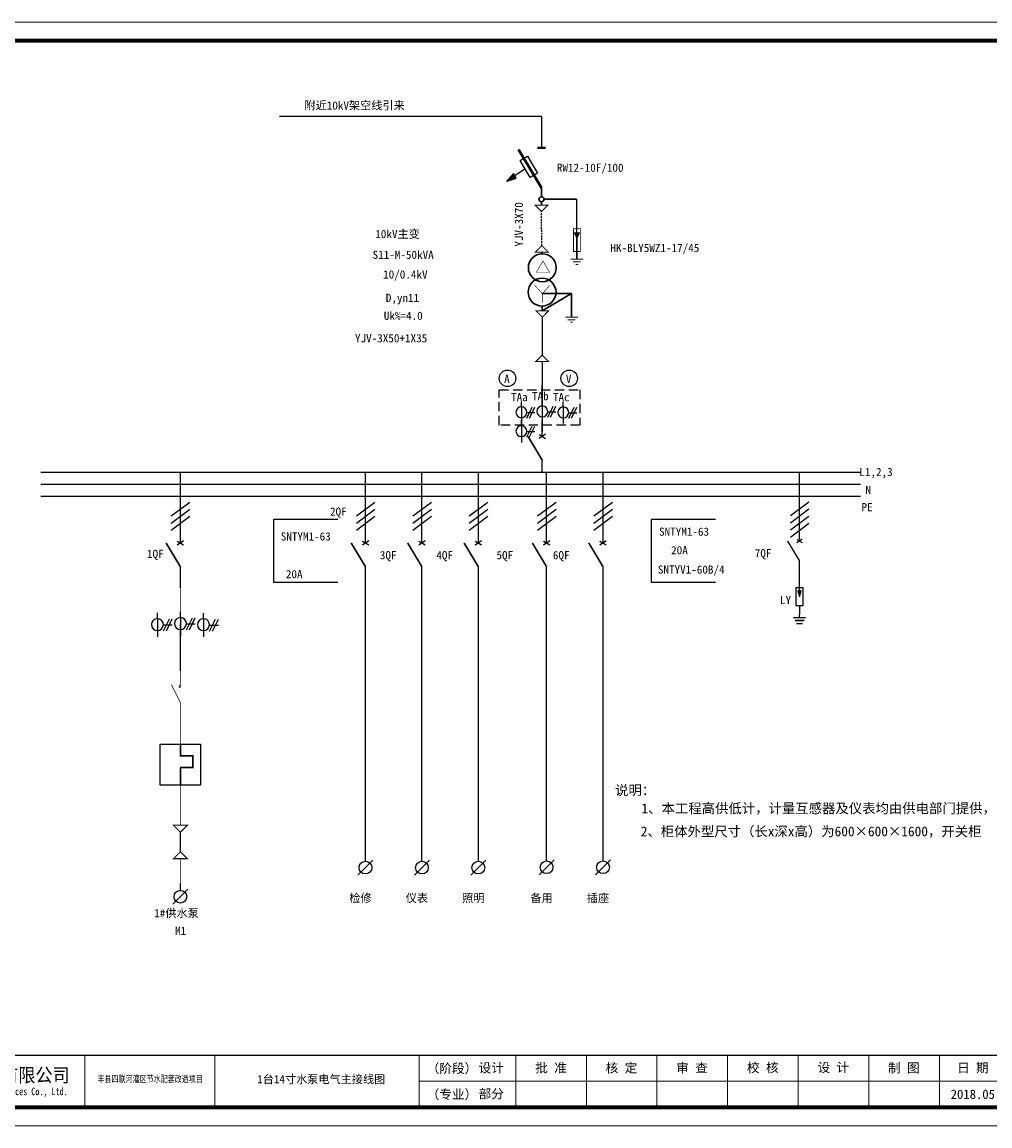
# Model space of a CAD drawing. Extents: x -27255 to 1448651, y 31034 to 8081248.
# Tile 361 of 580: x 584179 to 584439, y 3866559 to 3866856. Entities that reach past the tile are written whole.
import ezdxf
from ezdxf.enums import TextEntityAlignment as Align

# ---------------------------------------------------------------- set-up
doc = ezdxf.new("R2010")
doc.units = 0
for name, pattern in [('DASHED', [19.05, 12.7, -6.35]), ('DASHED2', [0.375, 0.25, -0.125]), ('常规', [20, 10, 0, 10])]:
    doc.linetypes.add(name, pattern=pattern)
doc.layers.get('0').update_dxf_attribs({"linetype": 'CONTINUOUS'})
for name, color, linetype, lineweight in [('0.13文字', 3, 'CONTINUOUS', 13), ('2', 61, 'CONTINUOUS', 30), ('图框', 7, 'CONTINUOUS', 20)]:
    doc.layers.add(name, color=color, linetype=linetype, lineweight=lineweight)
doc.layers.add('DIM', color=3, linetype='CONTINUOUS')
doc.layers.add('DQ', color=3, linetype='CONTINUOUS')
doc.styles.add('-仿宋_GB2312', font='FangSong_GB2312.ttf')
doc.styles.add('LYJFS', font='times.ttf', dxfattribs={"width": 0.7})
doc.styles.add('仿宋', font='FangSong_GB2312.ttf', dxfattribs={"width": 0.7})
doc.styles.add('宋体', font='FangSong_GB2312.ttf')

# ---------------------------------------------------------------- blocks, each defined once
blk = doc.blocks.new('SYMB2_M_PWF59')
for p, q in [((2.06, 0.66), (2.94, -0.66)), ((2.14, -0.66), (2.92, 0.66))]:
    blk.add_line(p, q)
at = {"color": 7}
for p, q in [((2.5, 0), (0, 0)), ((10, 0), (7.5, 0))]:
    blk.add_line(p, q, dxfattribs=at)
at = {"const_width": 0.35}
blk.add_lwpolyline([(7.5, 0), (2.5, -3)], dxfattribs=at)
blk = doc.blocks.new('SYMB1_S_7220301')
blk.add_hatch(color=256).paths.add_polyline_path([(-0.03, -7.49), (0.71, -5.03), (-0.75, -5.03)])
for p, q in [((0, -3.75), (0, 0)), ((0.71, -5.03), (-0.75, -5.03)), ((-0.75, -5.03), (-0.03, -7.49)), ((-0.03, -7.49), (0.71, -5.03))]:
    blk.add_line(p, q)
at = {"color": 7}
blk.add_lwpolyline([(-1.5, -11.23), (1.5, -11.23), (1.5, -3.75), (-1.5, -3.75)], close=True, dxfattribs=at)
for points in [[(-0.02, -5.03), (-0.02, -3.75)], [(0, -11.23), (0, -14.98)], [(-2.5, -16.25), (0, -16.25)], [(0, -17.5), (-1.88, -17.5), (0, -17.5)], [(0, -16.25), (0, -15)], [(0, -16.25), (2.5, -16.25)], [(0, -17.5), (1.88, -17.5), (0, -17.5)], [(-1.25, -18.75), (0, -18.75), (1.25, -18.75)]]:
    blk.add_lwpolyline(points)
blk = doc.blocks.new('SYMB2_S_PWF29')
at = {"xscale": 0.5, "yscale": 0.5, "zscale": 0.5}
blk.add_blockref('SYMB1_S_7220301', (0, 0.01), dxfattribs=at)
blk = doc.blocks.new('SYMB2_S_PWF23')
for p, q in [((0, -1.3), (0, 0)), ((1.41, -1.09), (-1.41, -3.91))]:
    blk.add_line(p, q)
blk.add_circle((0, -2.5), 1.2)
blk = doc.blocks.new('SYMB2_M_PWF115')
for p, q in [((0, -2.37), (0, 0)), ((0, -7.37), (0, -10))]:
    blk.add_line(p, q)
blk.add_lwpolyline([(-2.5, -4.87, 1), (2.5, -4.87, 1), (-2.5, -4.87, 1)], format="xyb")
for points in [[(0, -2.37), (0, -7.37)], [(2.5, -7.52), (5, -2.52)], [(3.75, -7.52), (6.25, -2.52)], [(2.5, -5.01), (6.25, -5.02)]]:
    blk.add_lwpolyline(points)
blk = doc.blocks.new('d4trtg')
h = blk.add_hatch(color=152)
h.dxf.hatch_style = 1
h.paths.add_polyline_path([(654246.3, 3899725.4, 1), (654149.5, 3899725.4, 1)])
h.paths.add_polyline_path([(654244.7, 3899725.4, 1), (654151.1, 3899725.4, 1)], flags=16)
h = blk.add_hatch(color=152)
h.dxf.hatch_style = 1
edge = h.paths.add_edge_path()
edge.add_arc((654216.7, 3899701.1), 14.6, 43.3177, 70.37)
edge.add_arc((654202.9, 3899662.4), 55.7, 70.37, 84.5285)
edge.add_arc((654197.1, 3899601.1), 117.3, 84.5285, 95.1775)
edge.add_arc((654198.5, 3899704.1), 18.3, 111.7966, 130.9174, ccw=False)
edge.add_arc((654217.4, 3899656.7), 69.4, 98.8427, 111.7966, ccw=False)
edge.add_arc((654228.1, 3899588.1), 138.8, 95.2104, 98.8427, ccw=False)
edge.add_ellipse((654197.9, 3899728.3), major_axis=(-17.8, 0), ratio=0.877698, start_angle=172.6539, end_angle=176.913)
edge.add_arc((654213.8, 3899625), 102.6, 88.9999, 98.5227)
edge.add_arc((654209.9, 3899651.2), 76, 98.5227, 116.8491)
edge.add_arc((654181.1, 3899708), 12.3, 116.8491, 139.2901)
edge.add_arc((654173.3, 3899714.8), 1.96, 139.2901, 263.0506)
edge.add_arc((654175.1, 3899729.8), 17.1, 263.0506, 272.1363)
edge.add_arc((654186.8, 3899416.6), 296.4, 88.4627, 92.1363, ccw=False)
edge.add_arc((654193.4, 3899661.8), 51, 68.0711, 88.4627, ccw=False)
edge.add_arc((654234.5, 3899496.1), 214.2, 95.9129, 98.7952)
edge.add_arc((654220.8, 3899584.5), 124.7, 98.7952, 117.8497)
edge.add_arc((654806.2, 3897318.9), 2461.6, 104.7704, 105.1579, ccw=False)
edge.add_line((654178.6, 3899699.1), (654170.6, 3899695.8))
edge.add_arc((654384.3, 3898723.5), 995.6, 100.9063, 102.3983, ccw=False)
edge.add_line((654196, 3899701.1), (654189.9, 3899699.2))
edge.add_arc((654166.8, 3899985.3), 287, 274.6178, 279.6944)
edge.add_arc((654207.4, 3899747.5), 45.8, 279.6944, 287.6119)
edge.add_arc((654216.2, 3899719.6), 16.5, 287.6119, 311.5141)
edge.add_arc((654225.4, 3899709.3), 2.75, 311.5141, 403.3177)
edge = h.paths.add_edge_path()
edge.add_arc((654242.1, 3899736.8), 20.7, 138.9742, 204.1181, ccw=False)
edge.add_line((654226.5, 3899750.4), (654209.6, 3899750.4))
edge.add_line((654209.6, 3899750.4), (654209.6, 3899756.2))
edge.add_line((654209.6, 3899756.2), (654186.2, 3899756.2))
edge.add_line((654186.2, 3899756.2), (654186.2, 3899750.4))
edge.add_line((654186.2, 3899750.4), (654169.3, 3899750.4))
edge.add_arc((654153.7, 3899736.8), 20.7, -24.1181, 41.0258, ccw=False)
edge.add_arc((654138.3, 3899743.7), 37.5, 314.3441, 335.8819, ccw=False)
edge.add_arc((654157.8, 3899747.2), 31.1, 282.3877, 290.1466)
edge.add_arc((654127.2, 3899830.8), 120.1, 290.1466, 296.6495)
edge.add_ellipse((654197.9, 3899728.3), major_axis=(-17.8, 0), ratio=0.877698, start_angle=176.913, end_angle=378.3747, ccw=False)
edge.add_ellipse((654197.9, 3899728.3), major_axis=(-17.8, 0), ratio=0.877698, start_angle=172.6539, end_angle=176.913, ccw=False)
edge.add_ellipse((654197.9, 3899728.3), major_axis=(-17.8, 0), ratio=0.877698, start_angle=161.6253, end_angle=172.6539, ccw=False)
edge.add_arc((654268.6, 3899830.8), 120.1, 243.3505, 249.8534)
edge.add_arc((654238, 3899747.2), 31.1, 249.8534, 257.6123)
edge.add_arc((654257.5, 3899743.7), 37.5, 204.1181, 225.6559, ccw=False)
at = {"lineweight": 0}
for p, q in [((653868.4, 3899605.3), (653868.4, 3902577.3)), ((653868.4, 3902577.3), (658071.2, 3902577.3)), ((658071.2, 3902577.3), (658071.2, 3899605.3)), ((658021.2, 3899725.4), (655949.8, 3899725.4)), ((658071.2, 3899605.3), (653868.4, 3899605.3))]:
    blk.add_line(p, q, dxfattribs=at)
for p, q in [((654118.6, 3902527.3), (653938.4, 3902527.3)), ((653938.4, 3902527.3), (653938.4, 3901506.6)), ((653998.5, 3902527.3), (653998.5, 3901506.6)), ((654058.5, 3902527.3), (654058.5, 3901506.6)), ((654118.6, 3902357.2), (653938.4, 3902357.2)), ((654118.6, 3902187.1), (653938.4, 3902187.1)), ((654118.6, 3902017), (653938.4, 3902017)), ((654118.6, 3901846.8), (653938.4, 3901846.8)), ((654118.6, 3901676.7), (653938.4, 3901676.7)), ((654118.6, 3901506.6), (653938.4, 3901506.6)), ((655049.2, 3899795.5), (655049.2, 3899655.4)), ((655399.4, 3899795.5), (655399.4, 3899655.4)), ((655949.8, 3899795.5), (655949.8, 3899655.4)), ((656210, 3899795.5), (656210, 3899655.4)), ((656400.1, 3899795.5), (656400.1, 3899655.4)), ((656590.2, 3899795.5), (656590.2, 3899655.4)), ((656780.4, 3899795.5), (656780.4, 3899655.4)), ((656970.5, 3899795.5), (656970.5, 3899655.4)), ((657160.6, 3899795.5), (657160.6, 3899655.4)), ((657350.8, 3899795.5), (657350.8, 3899655.4)), ((657530.9, 3899795.5), (657530.9, 3899655.4)), ((657701, 3899725.4), (657701, 3899655.4))]:
    blk.add_line(p, q)
at = {"lineweight": 0, "const_width": 10}
blk.add_lwpolyline([(654118.6, 3902527.3), (658021.2, 3902527.3), (658021.2, 3899655.4), (654118.6, 3899655.4)], close=True, dxfattribs=at)
at = {"lineweight": 0, "const_width": 4}
blk.add_lwpolyline([(658021.2, 3899795.5), (654118.6, 3899795.5)], dxfattribs=at)
at = {"color": 152}
for points in [[(654181.1, 3899723.4, -0.028382), (654168.5, 3899718, -0.033867), (654164.5, 3899716.8, 0.094254), (654172.5, 3899728.3, 0.292155), (654169.3, 3899750.4), (654186.2, 3899750.4), (654186.2, 3899756.2), (654209.6, 3899756.2), (654209.6, 3899750.4), (654226.5, 3899750.4, 0.292155), (654223.3, 3899728.3, 0.094254), (654231.3, 3899716.8, -0.033867), (654227.2, 3899718, -0.028382), (654214.7, 3899723.4)], [(654215.6, 3899727.5, 0.041575), (654198.6, 3899726.4, 0.080135), (654175.6, 3899719, 0.098231), (654171.8, 3899716.1, 0.59944), (654173, 3899712.9, 0.039664), (654175.8, 3899712.7, -0.01603), (654194.8, 3899712.8, -0.08921), (654212.4, 3899709.2, 0.012577), (654201.8, 3899707.8, 0.083333), (654162.5, 3899694.8, -0.001691), (654178.6, 3899699.1), (654170.6, 3899695.8, -0.00651), (654196, 3899701.1), (654189.9, 3899699.2, 0.022155), (654215.1, 3899702.4, 0.03456), (654221.2, 3899703.9, 0.104673), (654227.2, 3899707.2, 0.423464), (654227.4, 3899711.2, 0.118589), (654221.6, 3899714.9, 0.061857), (654208.2, 3899717.9, 0.046498), (654186.5, 3899718, -0.083624), (654191.7, 3899721.1, -0.056582), (654206.8, 3899725.3, -0.015851), (654215.5, 3899726.3)]]:
    blk.add_lwpolyline(points, format="xyb", dxfattribs=at)
for radius in [48.4, 46.8]:
    blk.add_circle((654197.9, 3899725.4), radius, dxfattribs=at)
blk.add_arc((654217.4, 3899656.7), 69.4, 98.8427, 111.7966, dxfattribs=at)
for start_param, end_param in [(2.820893, 6.603885), (3.013378, 3.087714)]:
    blk.add_ellipse((654197.9, 3899728.3), major_axis=(-17.8, 0), ratio=0.877698, start_param=start_param, end_param=end_param, dxfattribs=at)
at = {"style": '宋体'}
for s, height, width, p in [('江苏省水利勘测设计研究院有限公司', 37.525, 0.9, (654640.2, 3899742.9)), ('丰县四联河灌区节水配套改造项目', 18.012, 0.75, (655225.5, 3899732.3)), ('Jiangsu Surveying and Design Institute of Water Resources Co., Ltd.', 20.014, 0.8, (654638.5, 3899695.5))]:
    blk.add_text(s, height=height, dxfattribs=dict(at, width=width)).set_placement(p, align=Align.MIDDLE)
at = {"style": 'LYJFS'}
for s, p in [('（阶段）', (656038.2, 3899760.4)), ('（专业）', (656038.2, 3899690.4))]:
    blk.add_text(s, height=25.02, dxfattribs=at).set_placement(p, align=Align.MIDDLE_CENTER)
at = {"style": '仿宋'}
blk.add_text('2018.05', height=25.02, dxfattribs=at).set_placement((657440.8, 3899690.4), align=Align.MIDDLE)
at = {"rotation": 90}
for s, insert, char_height, attachment_point, style in [('日 期', (653968.5, 3901931.9), 25.02, 5, '宋体'), ('会签者', (653968.5, 3901761.8), 25.02, 5, '宋体'), ('会签专业', (653968.5, 3901591.7), 25.02, 5, '宋体'), ('江苏省水利勘测设计研究院有限公司\\P地址：扬州市吉安路209号吉安大厦1号楼  邮编：225127\\P电话：0514-87860116  传真：0514-87889101\\P声明：未经授权，不得翻印、传播或它用。', (654101.5, 3899654.5), 20.014, 7, '仿宋')]:
    blk.add_mtext(s, dxfattribs=dict(at, insert=insert, char_height=char_height, attachment_point=attachment_point, style=style))
at = {"attachment_point": 5, "style": '宋体'}
for s, insert, char_height in [('校 核', (656875.1, 3899760.9), 25.02), ('设 计', (657065.3, 3899761.4), 25.02), ('设计', (656144, 3899760.4), 25.02), ('批 准', (656305, 3899760.4), 25.02), ('核 定', (656494.6, 3899760.2), 25.02), ('审 查', (656684.6, 3899760.2), 25.02), ('制 图', (657254.9, 3899760.2), 25.02), ('日 期', (657440.8, 3899760.4), 25.02), ('甲级设计证书编号A132012666', (657776, 3899760.4), 25.017), ('部分', (656144, 3899690.4), 25.02), ('图 号', (657615.9, 3899690.4), 25.02)]:
    blk.add_mtext(s, dxfattribs=dict(at, insert=insert, char_height=char_height))

msp = doc.modelspace()

# ---------------------------------------------------------------- hatches: boundary and pattern name
at = {"layer": '2'}
msp.add_hatch(color=7, dxfattribs=at).paths.add_polyline_path([(584329.1236, 3866799.72792), (584327.28085, 3866799.72792), (584328.20267, 3866797.81249)])
at = {"layer": 'DIM'}
h = msp.add_hatch(dxfattribs=at)
h.set_pattern_fill('U', scale=0.03328, style=0, pattern_type=0)
h.set_pattern_definition([(0, (517317.825104, 3843549.65831), (0, 0.03328), [])])
h.paths.add_polyline_path([(584311.8255, 3866814.28181), (584311.09935, 3866815.54638), (584309.35564, 3866813.48964)])

# ---------------------------------------------------------------- linework, layer by layer
at = {"color": 7}
for p, q in [((584318.6705, 3866830.90753), (584248.11508, 3866830.90753)), ((584318.6705, 3866830.90753), (584318.6705, 3866822.42928)), ((584328.11056, 3866808.61579), (584328.11056, 3866799.07929)), ((584318.89008, 3866776.89133), (584318.89008, 3866766.57911)), ((584318.89008, 3866764.92082), (584318.89008, 3866746.01232)), ((584318.89008, 3866754.34713), (584318.89008, 3866758.49206)), ((584313.25776, 3866748.24204), (584313.25776, 3866743.37343)), ((584318.89008, 3866746.01232), (584318.89008, 3866748.93732)), ((584320.05299, 3866681.46364), (584320.05299, 3866706.73484)), ((584335.24903, 3866681.46037), (584335.24903, 3866706.73158)), ((584271.26776, 3866632.24038), (584271.2832, 3866704.02777)), ((584286.46379, 3866632.24037), (584286.47923, 3866704.02777)), ((584301.65983, 3866632.24038), (584301.67526, 3866704.02777)), ((584320.03756, 3866632.33786), (584320.05299, 3866681.46364)), ((584335.23359, 3866632.3346), (584335.24903, 3866681.46037))]:
    msp.add_line(p, q, dxfattribs=at)
at = {"color": 7, "lineweight": 40}
for p, q in [((584318.6705, 3866811.71553), (584312.43069, 3866822.04664)), ((584317.60037, 3866822.42928), (584319.70654, 3866822.42928))]:
    msp.add_line(p, q, dxfattribs=at)
at = {"color": 7, "linetype": 'DASHED2', "lineweight": -2, "ltscale": 2}
msp.add_line((584318.75043, 3866796.09477), (584318.6705, 3866805.32196), dxfattribs=at)
at = {"color": 7, "linetype": 'DASHED', "lineweight": -2, "ltscale": 2}
msp.add_line((584221.42809, 3866632.93057), (584221.42809, 3866638.18582), dxfattribs=at)
at = {"color": 7, "linetype": 'DASHED2', "ltscale": 10}
msp.add_lwpolyline([(584307.28876, 3866757.2882), (584328.97472, 3866757.2882), (584328.97472, 3866747.76035), (584307.28876, 3866747.76035)], close=True, dxfattribs=at)
at = {"color": 7, "linetype": '常规', "const_width": 0.2288}
for points in [[(584221.42809, 3866709.64353), (584221.42809, 3866681.66695)], [(584221.42688, 3866688.66551), (584221.42688, 3866677.07029)], [(584221.42809, 3866673.08695), (584219.0107, 3866677.92173)], [(584221.42809, 3866673.08695), (584221.42809, 3866661.85306)], [(584221.42809, 3866650.86654), (584221.42809, 3866640.06269)], [(584221.42809, 3866638.18582), (584221.42809, 3866632.93057)], [(584221.42809, 3866631.05369), (584221.42809, 3866624.38795)]]:
    msp.add_lwpolyline(points, dxfattribs=at)
msp.add_lwpolyline([(584221.38662, 3866677.71821, 1.088613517), (584221.38662, 3866677.14235, 1.088613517)], format="xyb", dxfattribs=at)
at = {"color": 7, "lineweight": 25}
msp.add_lwpolyline([(584215.98528, 3866661.85306), (584226.8709, 3866661.85306), (584226.8709, 3866650.86654), (584215.98528, 3866650.86654)], close=True, dxfattribs=at)
at = {"color": 7, "lineweight": 25, "const_width": 0.4576}
for points in [[(584221.42809, 3866661.85306), (584221.42809, 3866658.79488), (584224.77325, 3866658.79488), (584224.77325, 3866655.59035), (584221.32918, 3866655.59035), (584221.32918, 3866655.59035)], [(584221.42809, 3866655.59035), (584221.42809, 3866650.86654)]]:
    msp.add_lwpolyline(points, dxfattribs=at)
at = {"color": 7, "const_width": 0.3003}
for points in [[(584219.55122, 3866640.06269), (584223.30497, 3866640.06269), (584221.42809, 3866638.18582)], [(584219.55122, 3866631.05369), (584223.30497, 3866631.05369), (584221.42809, 3866632.93057)]]:
    msp.add_lwpolyline(points, close=True, dxfattribs=at)
at = {"color": 7}
for centre in [(584309.5172, 3866760.38504), (584326.13668, 3866760.38504)]:
    msp.add_circle(centre, 2.22574, dxfattribs=at)
at = {"layer": '2', "color": 7}
for p, q in [((584318.6705, 3866811.71553), (584318.6705, 3866809.29149)), ((584318.6705, 3866811.71553), (584318.6705, 3866809.29149)), ((584318.6705, 3866811.71553), (584318.6705, 3866809.29149)), ((584318.6705, 3866807.92649), (584318.6705, 3866807.10385)), ((584318.6705, 3866807.92649), (584318.6705, 3866807.02821)), ((584319.353, 3866808.61579), (584328.11056, 3866808.61579)), ((584318.73323, 3866793.92269), (584318.73323, 3866794.38852)), ((584318.82843, 3866779.8463), (584318.82843, 3866778.56305))]:
    msp.add_line(p, q, dxfattribs=at)
at = {"layer": '2', "color": 7, "linetype": 'DASHED', "ltscale": 60}
for p, q in [((584328.20178, 3866798.78311), (584328.20178, 3866792.43665)), ((584326.75808, 3866783.19365), (584318.86296, 3866778.59758)), ((584318.88165, 3866783.19365), (584326.75808, 3866783.19365)), ((584326.75808, 3866783.19365), (584326.75808, 3866776.84718))]:
    msp.add_line(p, q, dxfattribs=at)
at = {"layer": '2', "color": 7}
for points, const_width in [([(584316.96425, 3866807.02821), (584320.37675, 3866807.02821), (584318.6705, 3866805.32196)], 0.273), ([(584329.12316, 3866794.54314), (584327.28041, 3866794.54314), (584327.28041, 3866800.68564), (584329.12316, 3866800.68564)], 0.2457), ([(584317.04418, 3866794.38852), (584320.45668, 3866794.38852), (584318.75043, 3866796.09477)], 0.273), ([(584320.59633, 3866778.59758), (584317.18383, 3866778.59758), (584318.89008, 3866776.89133)], 0.273), ([(584317.13588, 3866764.92082), (584320.54838, 3866764.92082), (584318.84213, 3866766.62707)], 0.273)]:
    msp.add_lwpolyline(points, close=True, dxfattribs=dict(at, const_width=const_width))
at = {"layer": '2', "color": 7, "ltscale": 4, "const_width": 0.156}
for points in [[(584319.0564, 3866792.00929), (584317.26602, 3866788.89551)], [(584319.0564, 3866792.00929), (584320.84678, 3866788.89551)], [(584317.26602, 3866788.89551), (584320.84678, 3866788.89551)], [(584318.88165, 3866783.19365), (584316.86799, 3866785.4198)], [(584318.88165, 3866783.19365), (584320.8953, 3866785.4198)], [(584318.88165, 3866783.19365), (584318.88165, 3866780.80614)]]:
    msp.add_lwpolyline(points, dxfattribs=at)
at = {"layer": '2', "color": 7, "const_width": 0.273}
for points in [[(584326.49553, 3866792.43665), (584329.90803, 3866792.43665)], [(584327.17803, 3866791.75415), (584329.22553, 3866791.75415)], [(584327.86053, 3866791.07165), (584328.54303, 3866791.07165)], [(584325.05183, 3866776.84718), (584328.46433, 3866776.84718)], [(584325.73433, 3866776.16468), (584327.78183, 3866776.16468)], [(584326.41683, 3866775.48218), (584327.09933, 3866775.48218)]]:
    msp.add_lwpolyline(points, dxfattribs=at)
at = {"layer": '2', "color": 7}
for centre, radius in [((584318.6705, 3866808.60899), 0.6825), ((584318.88165, 3866790.17187), 3.75375), ((584318.82843, 3866783.60005), 3.75375)]:
    msp.add_circle(centre, radius, dxfattribs=at)
at = {"layer": 'DIM', "color": 7}
for p, q in [((584314.27031, 3866816.76621), (584309.35564, 3866813.48964)), ((584311.09935, 3866815.54638), (584309.35564, 3866813.48964)), ((584311.8255, 3866814.28181), (584311.09935, 3866815.54638)), ((584309.35564, 3866813.48964), (584311.8255, 3866814.28181))]:
    msp.add_line(p, q, dxfattribs=at)
msp.add_lwpolyline([(584317.59856, 3866815.59322), (584315.60798, 3866814.44572), (584312.93263, 3866819.08669), (584314.92321, 3866820.23419)], close=True, dxfattribs=at)
at = {"layer": 'DQ', "color": 7}
for p, q in [((584183.8494, 3866735.11568), (584404.59114, 3866735.11568)), ((584221.42809, 3866719.29603), (584221.42809, 3866735.11568)), ((584271.2832, 3866719.29603), (584271.2832, 3866735.11568)), ((584286.47923, 3866719.29603), (584286.47923, 3866735.11568)), ((584301.67526, 3866719.29603), (584301.67526, 3866735.11568)), ((584320.05299, 3866719.2993), (584320.05299, 3866735.11895)), ((584335.24903, 3866719.29604), (584335.24903, 3866735.11568)), ((584388.1489, 3866719.29295), (584388.1489, 3866735.11568)), ((584183.8494, 3866731.89818), (584404.59114, 3866731.89818)), ((584183.8494, 3866728.68068), (584404.59114, 3866728.68068)), ((584223.95721, 3866726.99868), (584218.95621, 3866723.27224)), ((584273.81231, 3866726.99868), (584268.81131, 3866723.27224)), ((584289.00835, 3866726.99868), (584284.00735, 3866723.27224)), ((584304.20438, 3866726.99868), (584299.20338, 3866723.27224)), ((584322.58211, 3866727.00195), (584317.58111, 3866723.27551)), ((584337.77814, 3866726.99868), (584332.77714, 3866723.27224)), ((584390.67802, 3866727.0751), (584385.67702, 3866723.34866)), ((584223.95721, 3866725.0659), (584218.95621, 3866721.33946)), ((584223.95721, 3866723.15723), (584218.95621, 3866719.43079)), ((584273.81231, 3866725.0659), (584268.81131, 3866721.33945)), ((584273.81231, 3866723.15723), (584268.81131, 3866719.43079)), ((584289.00835, 3866725.06589), (584284.00735, 3866721.33945)), ((584289.00835, 3866723.15723), (584284.00735, 3866719.43079)), ((584304.20438, 3866725.0659), (584299.20338, 3866721.33945)), ((584304.20438, 3866723.15723), (584299.20338, 3866719.43079)), ((584322.58211, 3866725.06917), (584317.58111, 3866721.34272)), ((584322.58211, 3866723.1605), (584317.58111, 3866719.43406)), ((584337.77814, 3866725.0659), (584332.77714, 3866721.33946)), ((584337.77814, 3866723.15723), (584332.77714, 3866719.43079)), ((584390.67802, 3866725.14231), (584385.67702, 3866721.41587)), ((584390.67802, 3866723.20952), (584385.67702, 3866719.48308)), ((584263.81004, 3866722.34949), (584246.46017, 3866722.34949)), ((584246.46017, 3866722.34949), (584246.46017, 3866705.46704)), ((584348.21198, 3866722.34949), (584348.21198, 3866705.46704)), ((584365.56185, 3866722.34949), (584348.21198, 3866722.34949)), ((584390.67802, 3866721.30086), (584385.67702, 3866717.57442)), ((584388.1426, 3866706.43425), (584388.1426, 3866709.57275)), ((584221.42809, 3866704.02777), (584221.42809, 3866706.73157)), ((584263.81004, 3866705.46704), (584246.46017, 3866705.46704)), ((584271.2832, 3866704.02777), (584271.2832, 3866706.73157)), ((584286.47923, 3866704.02777), (584286.47923, 3866706.73157)), ((584301.67526, 3866704.02777), (584301.67526, 3866706.73157)), ((584365.56185, 3866705.46704), (584348.21198, 3866705.46704)), ((584221.42809, 3866681.66695), (584221.42809, 3866694.37527))]:
    msp.add_line(p, q, dxfattribs=at)

# ---------------------------------------------------------------- block references
at = {"color": 7}
for name, p, xscale, yscale, zscale in [('SYMB2_M_PWF115', (584313.25776, 3866754.09204), 0.5850000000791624, 0.5850000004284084, 0.5850000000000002), ('SYMB2_M_PWF115', (584318.89008, 3866754.34713), 0.5850000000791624, 0.5850000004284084, 0.5850000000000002), ('SYMB2_M_PWF115', (584324.5432, 3866754.06737), 0.5850000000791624, 0.5850000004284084, 0.5850000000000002), ('SYMB2_M_PWF115', (584313.25776, 3866749.01189), 0.5850000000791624, 0.5850000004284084, 0.5850000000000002), ('SYMB2_S_PWF29', (584388.1489, 3866706.42604), 1.287000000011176, 1.287000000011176, 1.287), ('SYMB2_M_PWF115', (584215.23253, 3866697.22725), 0.6434999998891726, 0.6435000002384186, 0.6435000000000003), ('SYMB2_M_PWF115', (584221.42809, 3866697.50785), 0.6434999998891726, 0.6435000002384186, 0.6435000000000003), ('SYMB2_M_PWF115', (584227.64652, 3866697.20011), 0.6434999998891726, 0.6435000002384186, 0.6435000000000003), ('SYMB2_S_PWF23', (584271.26776, 3866632.24038), 1.429999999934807, 1.430000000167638, 1.43), ('SYMB2_S_PWF23', (584286.46379, 3866632.24037), 1.429999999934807, 1.430000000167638, 1.43), ('SYMB2_S_PWF23', (584301.65983, 3866632.24038), 1.429999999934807, 1.430000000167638, 1.43), ('SYMB2_S_PWF23', (584320.03756, 3866632.33786), 1.429999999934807, 1.430000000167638, 1.43), ('SYMB2_S_PWF23', (584335.23359, 3866632.3346), 1.429999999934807, 1.430000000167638, 1.43)]:
    msp.add_blockref(name, p, dxfattribs=dict(at, xscale=xscale, yscale=yscale, zscale=zscale))
at = {"color": 7, "xscale": 1.28700000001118, "yscale": 1.287000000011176, "zscale": 1.287, "rotation": 269.9999953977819}
msp.add_blockref('SYMB2_M_PWF59', (584318.89008, 3866747.98568), dxfattribs=at)
at = {"layer": 'DQ', "color": 7}
for p, xscale, yscale, zscale, rotation in [((584221.42809, 3866719.29603), 1.28700000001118, 1.287000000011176, 1.287, 269.9999953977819), ((584271.2832, 3866719.29603), 1.28700000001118, 1.287000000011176, 1.287, 269.9999953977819), ((584286.47923, 3866719.29603), 1.28700000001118, 1.287000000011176, 1.287, 269.9999953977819), ((584301.67526, 3866719.29603), 1.28700000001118, 1.287000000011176, 1.287, 269.9999953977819), ((584320.05299, 3866719.2993), 1.28700000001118, 1.287000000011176, 1.287, 269.9999953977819), ((584335.24903, 3866719.29604), 1.28700000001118, 1.287000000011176, 1.287, 269.9999953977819), ((584388.1489, 3866719.29295), 1.072500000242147, 1.072500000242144, 1.0725, 269.9999953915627)]:
    msp.add_blockref('SYMB2_M_PWF59', p, dxfattribs=dict(at, xscale=xscale, yscale=yscale, zscale=zscale, rotation=rotation))
at = {"layer": 'DQ', "color": 7, "xscale": 1.429999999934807, "yscale": 1.430000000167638, "zscale": 1.43}
msp.add_blockref('SYMB2_S_PWF23', (584221.42809, 3866624.38795), dxfattribs=at)
at = {"layer": '图框', "xscale": 0.09999999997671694, "yscale": 0.1000000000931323, "zscale": 0.1}
msp.add_blockref('d4trtg', (518690.73969, 3476598.57932), dxfattribs=at)

# ---------------------------------------------------------------- texts
at = {"color": 7, "style": '-仿宋_GB2312'}
msp.add_text('YJV-3X70', height=2.2, rotation=90, dxfattribs=at).set_placement((584313.67671, 3866801.83421), align=Align.CENTER)
for s, p in [('A', (584308.60861, 3866759.14647)), ('V', (584325.22809, 3866759.14647))]:
    msp.add_text(s, height=2.2, dxfattribs=at).set_placement(p)
at = {"color": 7, "char_height": 2.2, "width": 2.2, "attachment_point": 6, "style": '-仿宋_GB2312'}
for s, insert in [('TAa', (584314.96305, 3866755.31062)), ('TAb', (584320.59538, 3866755.56571)), ('TAc', (584326.2485, 3866755.28594))]:
    msp.add_mtext(s, dxfattribs=dict(at, insert=insert))
at = {"layer": '0.13文字', "linetype": 'Continuous', "lineweight": 13, "insert": (584219.6455, 3866572.78863), "char_height": 2.2, "width": 66.6610925, "attachment_point": 1, "style": 'LYJFS'}
msp.add_mtext('{\\fFangSong_GB2312|b0|i0|c134|p49;\\W1;               1台14寸水泵电气主接线图}', dxfattribs=at)
at = {"layer": 'DQ', "color": 7, "style": '-仿宋_GB2312'}
for s, p in [('附近10kV架空线引来', (584268.3352, 3866832.75982)), ('RW12-10F/100', (584331.78134, 3866816.00689)), ('HK-BLY5WZ1-17/45', (584349.2012, 3866794.40122)), ('10/0.4kV', (584282.00297, 3866787.26258))]:
    msp.add_text(s, height=2.2, dxfattribs=at).set_placement(p, align=Align.CENTER)
for s, height, p in [('10kV主变 ', 2.2, (584273.91309, 3866798.15585)), ('L1,2,3', 2.2, (584404.26249, 3866734.08309)), ('N', 2.2, (584405.90334, 3866729.24595)), ('2QF', 2.2, (584261.71969, 3866723.41619)), ('PE', 2.2, (584404.85693, 3866724.6066)), ('SNTYM1-63', 2.2, (584350.31995, 3866718.01015)), ('SNTYM1-63', 2.2, (584248.45321, 3866716.73045)), ('3QF', 2.2, (584275.13953, 3866711.67838)), ('4QF', 2.2, (584290.33556, 3866711.67838)), ('5QF', 2.2, (584306.54104, 3866711.68166)), ('6QF', 2.2, (584321.73708, 3866711.67839)), ('20A', 2.2, (584353.57693, 3866713.02144)), ('7QF', 2.2, (584376.09927, 3866712.21155)), ('20A', 2.2, (584249.83284, 3866706.57462)), ('SNTYV1-60B/4', 2.2, (584350.00941, 3866707.80549)), ('说明：', 2.64, (584338.48516, 3866648.17879)), ('1、本工程高供低计，计量互感器及仪表均由供电部门提供，', 2.64, (584345.60677, 3866643.29921)), ('2、柜体外型尺寸（长x深x高）为600×600×1600，开关柜', 2.64, (584345.39972, 3866637.09555)), ('检修', 2.2, (584266.92027, 3866619.35548)), ('仪表', 2.2, (584282.11631, 3866619.35547)), ('照明', 2.2, (584297.31234, 3866619.35548)), ('备用', 2.2, (584315.69007, 3866619.35874)), ('插座', 2.2, (584330.88611, 3866619.35548)), ('1#供水泵', 2.2, (584214.36606, 3866615.29277)), ('M1', 2.2, (584219.99408, 3866610.52611))]:
    msp.add_text(s, height=height, dxfattribs=at).set_placement(p)
at = {"layer": 'DQ', "color": 2, "style": '-仿宋_GB2312'}
for s, p in [('S11-M-50kVA', (584281.41663, 3866792.56245)), ('D,yn11', (584281.23327, 3866780.97215))]:
    msp.add_text(s, height=2.2, dxfattribs=at).set_placement(p, align=Align.CENTER)
msp.add_text('Uk%=4.0', height=2.2, dxfattribs=at).set_placement((584276.20466, 3866776.15033))
at = {"layer": 'DQ', "color": 1, "style": '-仿宋_GB2312'}
msp.add_text('YJV-3X50+1X35', height=2.2, dxfattribs=at).set_placement((584278.17185, 3866770.09627), align=Align.CENTER)
at = {"layer": 'DQ', "color": 7, "char_height": 2.2, "width": 2.2, "attachment_point": 6, "style": '-仿宋_GB2312'}
for s, insert in [('1QF', (584216.92359, 3866712.86103)), ('LY', (584385.89035, 3866700.71908))]:
    msp.add_mtext(s, dxfattribs=dict(at, insert=insert))

doc.saveas('drawing.dxf')
